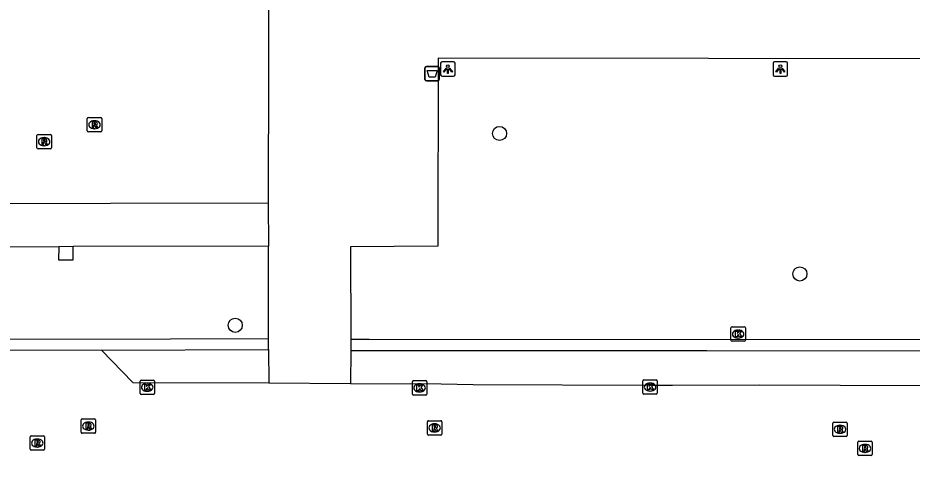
# Model space of a CAD drawing. Extents: x 161477 to 163040, y 383680 to 384868.
# Drawn here: x 162229.8 to 162291.9, y 384172.5 to 384203.9 of the extents above; entities that cross this region are included whole.
import ezdxf

# ---------------------------------------------------------------- set-up
doc = ezdxf.new("R2010")
doc.units = 0
for name, color, linetype in [('IMGEO_Afvalbak', 7, 'Continuous'), ('IMGEO_Boom', 7, 'Continuous'), ('IMGEO_Groenvoorziening', 7, 'Continuous'), ('IMGEO_Kolk', 7, 'Continuous'), ('IMGEO_Lichtpunt', 7, 'Continuous'), ('IMGEO_Rijbaan_lokaal_open', 7, 'Continuous'), ('IMGEO_Rioolput', 7, 'Continuous'), ('IMGEO_Voetpad_gesloten', 7, 'Continuous'), ('IMGEO_Voetpad_open', 7, 'Continuous')]:
    doc.layers.add(name, color=color, linetype=linetype)

msp = doc.modelspace()

# ---------------------------------------------------------------- linework, layer by layer
at = {"layer": 'IMGEO_Afvalbak'}
for p, q in [((162258.184, 384200.508), (162258.974, 384200.508)), ((162258.974, 384200.508), (162258.184, 384200.508)), ((162258.084, 384199.608), (162258.084, 384200.408)), ((162258.084, 384200.408), (162258.084, 384199.608)), ((162259.074, 384200.408), (162259.074, 384199.608)), ((162259.074, 384199.608), (162259.074, 384200.408)), ((162258.974, 384199.508), (162258.184, 384199.508)), ((162258.184, 384199.508), (162258.974, 384199.508))]:
    msp.add_line(p, q, dxfattribs=at)
msp.add_lwpolyline([(162258.227, 384200.222), (162258.931, 384200.222), (162258.782, 384199.752), (162258.376, 384199.752), (162258.227, 384200.222)], dxfattribs=at)
for centre, start, end in [((162258.184, 384200.408), 90, 180), ((162258.184, 384200.408), 90, 180), ((162258.974, 384200.408), 0, 90), ((162258.974, 384200.408), 360, 90), ((162258.184, 384199.608), 180, 270), ((162258.184, 384199.608), 180, 270), ((162258.974, 384199.608), 270, 0), ((162258.974, 384199.608), 270, 0)]:
    msp.add_arc(centre, 0.1, start, end, dxfattribs=at)
at = {"layer": 'IMGEO_Boom'}
for centre in [(162263.255, 384195.856), (162284.086, 384186.108), (162244.927, 384182.548)]:
    msp.add_circle(centre, 0.489, dxfattribs=at)
at = {"layer": 'IMGEO_Groenvoorziening'}
for points in [[(162247.241, 384181.603), (162240.433, 384181.59), (162228.674, 384181.568), (162228.601, 384184.326), (162228.4, 384184.325), (162221.914, 384184.298), (162221.904, 384154.695)], [(162252.934, 384181.584), (162254.223, 384181.583), (162302.009, 384181.564), (162335.355, 384181.49), (162336.907, 384181.934), (162336.989, 384181.646), (162337.128, 384181.162)]]:
    msp.add_lwpolyline(points, dxfattribs=at)
at = {"layer": 'IMGEO_Kolk'}
for p, q in [((162279.381, 384182.44), (162280.233, 384182.44)), ((162279.306, 384181.514), (162279.306, 384182.366)), ((162279.794, 384182.22), (162279.819, 384182.22)), ((162280.307, 384182.366), (162280.307, 384181.514)), ((162280.233, 384181.44), (162279.381, 384181.44)), ((162279.817, 384181.66), (162279.792, 384181.66)), ((162238.397, 384178.751), (162239.249, 384178.751)), ((162257.284, 384178.71), (162258.136, 384178.71)), ((162273.272, 384178.765), (162274.124, 384178.765)), ((162238.322, 384177.825), (162238.322, 384178.677)), ((162238.81, 384178.531), (162238.835, 384178.531)), ((162239.323, 384178.677), (162239.323, 384177.825)), ((162257.209, 384177.784), (162257.209, 384178.636)), ((162257.697, 384178.49), (162257.722, 384178.49)), ((162258.21, 384178.636), (162258.21, 384177.784)), ((162273.197, 384177.839), (162273.197, 384178.691)), ((162273.685, 384178.545), (162273.71, 384178.545)), ((162274.198, 384178.691), (162274.198, 384177.839)), ((162239.249, 384177.751), (162238.397, 384177.751)), ((162238.833, 384177.971), (162238.808, 384177.971)), ((162258.136, 384177.71), (162257.284, 384177.71)), ((162257.72, 384177.93), (162257.695, 384177.93)), ((162274.124, 384177.765), (162273.272, 384177.765)), ((162273.708, 384177.985), (162273.683, 384177.985))]:
    msp.add_line(p, q, dxfattribs=at)
for points in [[(162279.381, 384182.44), (162280.233, 384182.44)], [(162279.306, 384181.514), (162279.306, 384182.366)], [(162279.627, 384182.14), (162279.75, 384182.14), (162279.75, 384181.989), (162279.88, 384182.14), (162280.044, 384182.14), (162279.898, 384181.989), (162280.051, 384181.74), (162279.899, 384181.74), (162279.814, 384181.904), (162279.75, 384181.837), (162279.75, 384181.74), (162279.627, 384181.74), (162279.627, 384182.14)], [(162280.307, 384182.366), (162280.307, 384181.514)], [(162280.233, 384181.44), (162279.381, 384181.44)], [(162238.397, 384178.751), (162239.249, 384178.751)], [(162257.284, 384178.71), (162258.136, 384178.71)], [(162273.272, 384178.765), (162274.124, 384178.765)], [(162238.322, 384177.825), (162238.322, 384178.677)], [(162238.643, 384178.451), (162238.766, 384178.451), (162238.766, 384178.3), (162238.896, 384178.451), (162239.06, 384178.451), (162238.914, 384178.3), (162239.067, 384178.051), (162238.915, 384178.051), (162238.83, 384178.215), (162238.766, 384178.148), (162238.766, 384178.051), (162238.643, 384178.051), (162238.643, 384178.451)], [(162239.323, 384178.677), (162239.323, 384177.825)], [(162257.209, 384177.784), (162257.209, 384178.636)], [(162257.53, 384178.41), (162257.653, 384178.41), (162257.653, 384178.259), (162257.783, 384178.41), (162257.947, 384178.41), (162257.801, 384178.259), (162257.954, 384178.01), (162257.802, 384178.01), (162257.717, 384178.174), (162257.653, 384178.107), (162257.653, 384178.01), (162257.53, 384178.01), (162257.53, 384178.41)], [(162258.21, 384178.636), (162258.21, 384177.784)], [(162273.197, 384177.839), (162273.197, 384178.691)], [(162273.518, 384178.465), (162273.641, 384178.465), (162273.641, 384178.314), (162273.771, 384178.465), (162273.935, 384178.465), (162273.789, 384178.314), (162273.942, 384178.065), (162273.79, 384178.065), (162273.705, 384178.229), (162273.641, 384178.162), (162273.641, 384178.065), (162273.518, 384178.065), (162273.518, 384178.465)], [(162274.198, 384178.691), (162274.198, 384177.839)], [(162239.249, 384177.751), (162238.397, 384177.751)], [(162258.136, 384177.71), (162257.284, 384177.71)], [(162274.124, 384177.765), (162273.272, 384177.765)]]:
    msp.add_lwpolyline(points, dxfattribs=at)
for centre, start, end in [((162279.383, 384182.364), 91.55205, 178.44795), ((162279.383, 384182.364), 91.55205, 178.44795), ((162280.231, 384182.364), 1.55205, 88.44795), ((162280.231, 384182.364), 1.55205, 88.44795), ((162279.383, 384181.516), 181.55205, 268.44795), ((162279.383, 384181.516), 181.55205, 268.44795), ((162280.231, 384181.516), 271.55205, 358.44795), ((162280.231, 384181.516), 271.55205, 358.44795), ((162238.399, 384178.675), 91.55205, 178.44795), ((162238.399, 384178.675), 91.55205, 178.44795), ((162239.247, 384178.675), 1.55205, 88.44795), ((162239.247, 384178.675), 1.55205, 88.44795), ((162257.286, 384178.634), 91.55205, 178.44795), ((162257.286, 384178.634), 91.55205, 178.44795), ((162258.134, 384178.634), 1.55205, 88.44795), ((162258.134, 384178.634), 1.55205, 88.44795), ((162273.274, 384178.689), 91.55205, 178.44795), ((162273.274, 384178.689), 91.55205, 178.44795), ((162274.122, 384178.689), 1.55205, 88.44795), ((162274.122, 384178.689), 1.55205, 88.44795), ((162238.399, 384177.827), 181.55205, 268.44795), ((162238.399, 384177.827), 181.55205, 268.44795), ((162239.247, 384177.827), 271.55205, 358.44795), ((162239.247, 384177.827), 271.55205, 358.44795), ((162257.286, 384177.786), 181.55205, 268.44795), ((162257.286, 384177.786), 181.55205, 268.44795), ((162258.134, 384177.786), 271.55205, 358.44795), ((162258.134, 384177.786), 271.55205, 358.44795), ((162273.274, 384177.841), 181.55205, 268.44795), ((162273.274, 384177.841), 181.55205, 268.44795), ((162274.122, 384177.841), 271.55205, 358.44795), ((162274.122, 384177.841), 271.55205, 358.44795)]:
    msp.add_arc(centre, 0.0765, start, end, dxfattribs=at)
for centre, major_axis, ratio, start_param, end_param in [((162279.793, 384181.94), (-0.387, 0.002), 0.722429, 4.712389, 7.853982), ((162279.818, 384181.94), (-0.39, 0.002), 0.717154, 1.570796, 4.712389), ((162238.809, 384178.251), (-0.387, 0.002), 0.722429, 4.712389, 7.853982), ((162238.834, 384178.251), (-0.39, 0.002), 0.717154, 1.570796, 4.712389), ((162257.696, 384178.21), (-0.387, 0.002), 0.722429, 4.712389, 7.853982), ((162257.721, 384178.21), (-0.39, 0.002), 0.717154, 1.570796, 4.712389), ((162273.684, 384178.265), (-0.387, 0.002), 0.722429, 4.712389, 7.853982), ((162273.709, 384178.265), (-0.39, 0.002), 0.717154, 1.570796, 4.712389)]:
    msp.add_ellipse(centre, major_axis=major_axis, ratio=ratio, start_param=start_param, end_param=end_param, dxfattribs=at)
at = {"layer": 'IMGEO_Lichtpunt'}
for p, q in [((162259.172, 384200.724), (162259.172, 384199.917)), ((162259.172, 384200.724), (162259.172, 384199.917)), ((162260.074, 384200.819), (162259.266, 384200.819)), ((162260.074, 384200.819), (162259.266, 384200.819)), ((162260.168, 384199.917), (162260.168, 384200.724)), ((162260.168, 384199.917), (162260.168, 384200.724)), ((162282.24, 384200.722), (162282.24, 384199.915)), ((162282.24, 384200.722), (162282.24, 384199.915)), ((162283.142, 384200.817), (162282.334, 384200.817)), ((162283.142, 384200.817), (162282.334, 384200.817)), ((162283.236, 384199.915), (162283.236, 384200.722)), ((162283.236, 384199.915), (162283.236, 384200.722)), ((162259.266, 384199.823), (162260.074, 384199.823)), ((162259.266, 384199.823), (162260.074, 384199.823)), ((162282.334, 384199.821), (162283.142, 384199.821)), ((162282.334, 384199.821), (162283.142, 384199.821))]:
    msp.add_line(p, q, dxfattribs=at)
for points in [[(162259.546, 384200.388), (162259.585, 384200.36), (162259.397, 384200.098), (162259.359, 384200.125), (162259.546, 384200.388)], [(162259.648, 384200.34), (162259.695, 384200.34), (162259.695, 384200.018), (162259.648, 384200.018), (162259.648, 384200.34)], [(162259.758, 384200.36), (162259.796, 384200.387), (162259.983, 384200.125), (162259.944, 384200.097), (162259.758, 384200.36)], [(162282.614, 384200.386), (162282.653, 384200.358), (162282.465, 384200.096), (162282.427, 384200.123), (162282.614, 384200.386)], [(162282.716, 384200.338), (162282.763, 384200.338), (162282.763, 384200.016), (162282.716, 384200.016), (162282.716, 384200.338)], [(162282.826, 384200.358), (162282.864, 384200.385), (162283.051, 384200.123), (162283.012, 384200.095), (162282.826, 384200.358)]]:
    msp.add_lwpolyline(points, dxfattribs=at)
for centre in [(162259.671, 384200.522), (162282.739, 384200.52)]:
    msp.add_circle(centre, 0.0994, dxfattribs=at)
for centre, start, end in [((162259.266, 384200.724), 90, 180), ((162259.266, 384200.724), 90, 180), ((162260.074, 384200.724), 0, 90), ((162260.074, 384200.724), 0, 90), ((162282.334, 384200.722), 90, 180), ((162282.334, 384200.722), 90, 180), ((162283.142, 384200.722), 0, 90), ((162283.142, 384200.722), 0, 90), ((162259.266, 384199.917), 180, 270), ((162259.266, 384199.917), 180, 270), ((162260.074, 384199.917), 270, 0), ((162260.074, 384199.917), 270, 360), ((162282.334, 384199.915), 180, 270), ((162282.334, 384199.915), 180, 270), ((162283.142, 384199.915), 270, 0), ((162283.142, 384199.915), 270, 360)]:
    msp.add_arc(centre, 0.0946, start, end, dxfattribs=at)
at = {"layer": 'IMGEO_Rijbaan_lokaal_open'}
for points in [[(162227.845, 384180.839), (162235.659, 384180.817)], [(162235.659, 384180.817), (162237.812, 384178.591), (162247.25, 384178.57)], [(162247.25, 384178.57), (162252.922, 384178.516)], [(162252.922, 384178.516), (162259.203, 384178.493), (162261.436, 384178.45), (162273.795, 384178.392), (162275.26, 384178.393), (162281.276, 384178.418), (162292.479, 384178.377), (162294.329, 384178.415), (162299.266, 384178.402), (162301.859, 384178.396), (162311.276, 384178.371), (162332.953, 384178.374), (162335.618, 384178.406), (162335.829, 384178.406)]]:
    msp.add_lwpolyline(points, dxfattribs=at)
at = {"layer": 'IMGEO_Rioolput'}
for p, q in [((162234.665, 384196.035), (162234.665, 384196.887)), ((162234.74, 384196.961), (162235.592, 384196.961)), ((162235.153, 384196.741), (162235.178, 384196.741)), ((162235.666, 384196.887), (162235.666, 384196.035)), ((162235.176, 384196.181), (162235.151, 384196.181)), ((162231.173, 384194.858), (162231.173, 384195.71)), ((162231.248, 384195.784), (162232.1, 384195.784)), ((162231.661, 384195.564), (162231.686, 384195.564)), ((162232.174, 384195.71), (162232.174, 384194.858)), ((162235.592, 384195.961), (162234.74, 384195.961)), ((162231.684, 384195.004), (162231.659, 384195.004)), ((162232.1, 384194.784), (162231.248, 384194.784)), ((162234.236, 384175.131), (162234.236, 384175.983)), ((162234.311, 384176.057), (162235.163, 384176.057)), ((162234.724, 384175.837), (162234.749, 384175.837)), ((162235.237, 384175.983), (162235.237, 384175.131)), ((162258.253, 384175.008), (162258.253, 384175.86)), ((162258.328, 384175.934), (162259.18, 384175.934)), ((162258.741, 384175.714), (162258.766, 384175.714)), ((162259.254, 384175.86), (162259.254, 384175.008)), ((162286.371, 384174.91), (162286.371, 384175.762)), ((162286.446, 384175.836), (162287.298, 384175.836)), ((162286.859, 384175.616), (162286.884, 384175.616)), ((162287.372, 384175.762), (162287.372, 384174.91)), ((162235.163, 384175.057), (162234.311, 384175.057)), ((162234.747, 384175.277), (162234.722, 384175.277)), ((162258.764, 384175.154), (162258.739, 384175.154)), ((162286.882, 384175.056), (162286.857, 384175.056)), ((162230.695, 384173.954), (162230.695, 384174.806)), ((162230.77, 384174.88), (162231.622, 384174.88)), ((162231.183, 384174.66), (162231.208, 384174.66)), ((162231.696, 384174.806), (162231.696, 384173.954)), ((162259.18, 384174.934), (162258.328, 384174.934)), ((162287.298, 384174.836), (162286.446, 384174.836)), ((162288.105, 384173.587), (162288.105, 384174.439)), ((162288.18, 384174.513), (162289.032, 384174.513)), ((162289.106, 384174.439), (162289.106, 384173.587)), ((162231.622, 384173.88), (162230.77, 384173.88)), ((162231.206, 384174.1), (162231.181, 384174.1)), ((162288.593, 384174.293), (162288.618, 384174.293)), ((162289.032, 384173.513), (162288.18, 384173.513)), ((162288.616, 384173.733), (162288.591, 384173.733))]:
    msp.add_line(p, q, dxfattribs=at)
for points in [[(162234.665, 384196.035), (162234.665, 384196.887)], [(162234.74, 384196.961), (162235.592, 384196.961)], [(162235.666, 384196.887), (162235.666, 384196.035)], [(162235.254, 384196.659), (162235.002, 384196.661), (162235.002, 384196.261)], [(162235.002, 384196.261), (162235.126, 384196.261), (162235.126, 384196.423), (162235.137, 384196.423)], [(162235.18, 384196.58), (162235.126, 384196.58), (162235.126, 384196.499)], [(162235.126, 384196.499), (162235.178, 384196.499)], [(162235.184, 384196.394), (162235.255, 384196.261), (162235.395, 384196.261), (162235.33, 384196.387)], [(162231.173, 384194.858), (162231.173, 384195.71)], [(162231.248, 384195.784), (162232.1, 384195.784)], [(162231.762, 384195.482), (162231.51, 384195.484), (162231.51, 384195.084)], [(162232.174, 384195.71), (162232.174, 384194.858)], [(162235.592, 384195.961), (162234.74, 384195.961)], [(162231.51, 384195.084), (162231.634, 384195.084), (162231.634, 384195.246), (162231.645, 384195.246)], [(162231.688, 384195.403), (162231.634, 384195.403), (162231.634, 384195.322)], [(162231.634, 384195.322), (162231.686, 384195.322)], [(162231.692, 384195.217), (162231.763, 384195.084), (162231.903, 384195.084), (162231.838, 384195.21)], [(162232.1, 384194.784), (162231.248, 384194.784)], [(162234.236, 384175.131), (162234.236, 384175.983)], [(162234.311, 384176.057), (162235.163, 384176.057)], [(162234.825, 384175.755), (162234.573, 384175.757), (162234.573, 384175.357)], [(162234.751, 384175.676), (162234.697, 384175.676), (162234.697, 384175.595)], [(162235.237, 384175.983), (162235.237, 384175.131)], [(162258.253, 384175.008), (162258.253, 384175.86)], [(162258.328, 384175.934), (162259.18, 384175.934)], [(162258.842, 384175.632), (162258.59, 384175.634), (162258.59, 384175.234)], [(162259.254, 384175.86), (162259.254, 384175.008)], [(162286.371, 384174.91), (162286.371, 384175.762)], [(162286.446, 384175.836), (162287.298, 384175.836)], [(162287.372, 384175.762), (162287.372, 384174.91)], [(162235.163, 384175.057), (162234.311, 384175.057)], [(162234.573, 384175.357), (162234.697, 384175.357), (162234.697, 384175.519), (162234.708, 384175.519)], [(162234.697, 384175.595), (162234.749, 384175.595)], [(162234.755, 384175.49), (162234.826, 384175.357), (162234.966, 384175.357), (162234.901, 384175.483)], [(162258.59, 384175.234), (162258.714, 384175.234), (162258.714, 384175.396), (162258.725, 384175.396)], [(162258.768, 384175.553), (162258.714, 384175.553), (162258.714, 384175.472)], [(162258.714, 384175.472), (162258.766, 384175.472)], [(162258.772, 384175.367), (162258.843, 384175.234), (162258.983, 384175.234), (162258.918, 384175.36)], [(162286.96, 384175.534), (162286.708, 384175.536), (162286.708, 384175.136)], [(162286.708, 384175.136), (162286.832, 384175.136), (162286.832, 384175.298), (162286.843, 384175.298)], [(162286.886, 384175.455), (162286.832, 384175.455), (162286.832, 384175.374)], [(162286.832, 384175.374), (162286.884, 384175.374)], [(162286.89, 384175.269), (162286.961, 384175.136), (162287.101, 384175.136), (162287.036, 384175.262)], [(162230.695, 384173.954), (162230.695, 384174.806)], [(162230.77, 384174.88), (162231.622, 384174.88)], [(162231.284, 384174.578), (162231.032, 384174.58), (162231.032, 384174.18)], [(162231.21, 384174.499), (162231.156, 384174.499), (162231.156, 384174.418)], [(162231.156, 384174.418), (162231.208, 384174.418)], [(162231.696, 384174.806), (162231.696, 384173.954)], [(162259.18, 384174.934), (162258.328, 384174.934)], [(162287.298, 384174.836), (162286.446, 384174.836)], [(162288.105, 384173.587), (162288.105, 384174.439)], [(162288.18, 384174.513), (162289.032, 384174.513)], [(162289.106, 384174.439), (162289.106, 384173.587)], [(162231.622, 384173.88), (162230.77, 384173.88)], [(162231.032, 384174.18), (162231.156, 384174.18), (162231.156, 384174.342), (162231.167, 384174.342)], [(162231.214, 384174.313), (162231.285, 384174.18), (162231.425, 384174.18), (162231.36, 384174.306)], [(162288.694, 384174.211), (162288.442, 384174.213), (162288.442, 384173.813)], [(162288.442, 384173.813), (162288.566, 384173.813), (162288.566, 384173.975), (162288.577, 384173.975)], [(162288.62, 384174.132), (162288.566, 384174.132), (162288.566, 384174.051)], [(162288.566, 384174.051), (162288.618, 384174.051)], [(162288.624, 384173.946), (162288.695, 384173.813), (162288.835, 384173.813), (162288.77, 384173.939)], [(162289.032, 384173.513), (162288.18, 384173.513)]]:
    msp.add_lwpolyline(points, dxfattribs=at)
for centre, radius, start, end in [((162234.742, 384196.885), 0.0765, 91.55205, 178.44795), ((162234.742, 384196.885), 0.0765, 91.55205, 178.44795), ((162235.59, 384196.885), 0.0765, 1.55205, 88.44795), ((162235.59, 384196.885), 0.0765, 1.55205, 88.44795), ((162235.136, 384196.37), 0.0533, 26.02933, 88.69889), ((162235.162, 384196.688), 0.19, 274.7715, 282.96867), ((162235.186, 384196.484), 0.0964, 77.00612, 93.18647), ((162235.2, 384196.541), 0.0378, 276.66336, 79.67722), ((162235.253, 384196.549), 0.109, 350.36119, 89.41601), ((162235.251, 384196.549), 0.112, 277.58423, 350.98172), ((162235.235, 384196.334), 0.108, 29.51342, 73.79051), ((162231.25, 384195.708), 0.0765, 91.55205, 178.44795), ((162231.25, 384195.708), 0.0765, 91.55205, 178.44795), ((162231.761, 384195.372), 0.109, 350.36119, 89.41601), ((162232.098, 384195.708), 0.0765, 1.55205, 88.44795), ((162232.098, 384195.708), 0.0765, 1.55205, 88.44795), ((162234.742, 384196.037), 0.0765, 181.55205, 268.44795), ((162234.742, 384196.037), 0.0765, 181.55205, 268.44795), ((162235.59, 384196.037), 0.0765, 271.55205, 358.44795), ((162235.59, 384196.037), 0.0765, 271.55205, 358.44795), ((162231.25, 384194.86), 0.0765, 181.55205, 268.44795), ((162231.25, 384194.86), 0.0765, 181.55205, 268.44795), ((162231.644, 384195.193), 0.0533, 26.02933, 88.69889), ((162231.67, 384195.511), 0.19, 274.7715, 282.96867), ((162231.694, 384195.307), 0.0964, 77.00612, 93.18647), ((162231.708, 384195.364), 0.0378, 276.66336, 79.67722), ((162231.759, 384195.372), 0.112, 277.58423, 350.98172), ((162231.743, 384195.157), 0.108, 29.51342, 73.79051), ((162232.098, 384194.86), 0.0765, 271.55205, 358.44795), ((162232.098, 384194.86), 0.0765, 271.55205, 358.44795), ((162234.313, 384175.981), 0.0765, 91.55205, 178.44795), ((162234.313, 384175.981), 0.0765, 91.55205, 178.44795), ((162234.757, 384175.58), 0.0964, 77.00612, 93.18647), ((162234.771, 384175.637), 0.0378, 276.66336, 79.67722), ((162234.824, 384175.645), 0.109, 350.36119, 89.41601), ((162234.822, 384175.645), 0.112, 277.58423, 350.98172), ((162235.161, 384175.981), 0.0765, 1.55205, 88.44795), ((162235.161, 384175.981), 0.0765, 1.55205, 88.44795), ((162258.33, 384175.858), 0.0765, 91.55205, 178.44795), ((162258.33, 384175.858), 0.0765, 91.55205, 178.44795), ((162258.841, 384175.522), 0.109, 350.36119, 89.41601), ((162259.178, 384175.858), 0.0765, 1.55205, 88.44795), ((162259.178, 384175.858), 0.0765, 1.55205, 88.44795), ((162286.448, 384175.76), 0.0765, 91.55205, 178.44795), ((162286.448, 384175.76), 0.0765, 91.55205, 178.44795), ((162287.296, 384175.76), 0.0765, 1.55205, 88.44795), ((162287.296, 384175.76), 0.0765, 1.55205, 88.44795), ((162234.313, 384175.133), 0.0765, 181.55205, 268.44795), ((162234.313, 384175.133), 0.0765, 181.55205, 268.44795), ((162234.707, 384175.466), 0.0533, 26.02933, 88.69889), ((162234.733, 384175.784), 0.19, 274.7715, 282.96867), ((162234.806, 384175.43), 0.108, 29.51342, 73.79051), ((162235.161, 384175.133), 0.0765, 271.55205, 358.44795), ((162235.161, 384175.133), 0.0765, 271.55205, 358.44795), ((162258.33, 384175.01), 0.0765, 181.55205, 268.44795), ((162258.33, 384175.01), 0.0765, 181.55205, 268.44795), ((162258.724, 384175.343), 0.0533, 26.02933, 88.69889), ((162258.75, 384175.661), 0.19, 274.7715, 282.96867), ((162258.774, 384175.457), 0.0964, 77.00612, 93.18647), ((162258.788, 384175.514), 0.0378, 276.66336, 79.67722), ((162258.839, 384175.522), 0.112, 277.58423, 350.98172), ((162258.823, 384175.307), 0.108, 29.51342, 73.79051), ((162259.178, 384175.01), 0.0765, 271.55205, 358.44795), ((162259.178, 384175.01), 0.0765, 271.55205, 358.44795), ((162286.842, 384175.245), 0.0533, 26.02933, 88.69889), ((162286.868, 384175.563), 0.19, 274.7715, 282.96867), ((162286.892, 384175.359), 0.0964, 77.00612, 93.18647), ((162286.906, 384175.416), 0.0378, 276.66336, 79.67722), ((162286.959, 384175.424), 0.109, 350.36119, 89.41601), ((162286.957, 384175.424), 0.112, 277.58423, 350.98172), ((162286.941, 384175.209), 0.108, 29.51342, 73.79051), ((162230.772, 384174.804), 0.0765, 91.55205, 178.44795), ((162230.772, 384174.804), 0.0765, 91.55205, 178.44795), ((162231.192, 384174.607), 0.19, 274.7715, 282.96867), ((162231.216, 384174.403), 0.0964, 77.00612, 93.18647), ((162231.23, 384174.46), 0.0378, 276.66336, 79.67722), ((162231.283, 384174.468), 0.109, 350.36119, 89.41601), ((162231.281, 384174.468), 0.112, 277.58423, 350.98172), ((162231.62, 384174.804), 0.0765, 1.55205, 88.44795), ((162231.62, 384174.804), 0.0765, 1.55205, 88.44795), ((162286.448, 384174.912), 0.0765, 181.55205, 268.44795), ((162286.448, 384174.912), 0.0765, 181.55205, 268.44795), ((162287.296, 384174.912), 0.0765, 271.55205, 358.44795), ((162287.296, 384174.912), 0.0765, 271.55205, 358.44795), ((162288.182, 384174.437), 0.0765, 91.55205, 178.44795), ((162288.182, 384174.437), 0.0765, 91.55205, 178.44795), ((162289.03, 384174.437), 0.0765, 1.55205, 88.44795), ((162289.03, 384174.437), 0.0765, 1.55205, 88.44795), ((162230.772, 384173.956), 0.0765, 181.55205, 268.44795), ((162230.772, 384173.956), 0.0765, 181.55205, 268.44795), ((162231.166, 384174.289), 0.0533, 26.02933, 88.69889), ((162231.265, 384174.253), 0.108, 29.51342, 73.79051), ((162231.62, 384173.956), 0.0765, 271.55205, 358.44795), ((162231.62, 384173.956), 0.0765, 271.55205, 358.44795), ((162288.576, 384173.922), 0.0533, 26.02933, 88.69889), ((162288.602, 384174.24), 0.19, 274.7715, 282.96867), ((162288.626, 384174.036), 0.0964, 77.00612, 93.18647), ((162288.64, 384174.093), 0.0378, 276.66336, 79.67722), ((162288.693, 384174.101), 0.109, 350.36119, 89.41601), ((162288.691, 384174.101), 0.112, 277.58423, 350.98172), ((162288.675, 384173.886), 0.108, 29.51342, 73.79051), ((162288.182, 384173.589), 0.0765, 181.55205, 268.44795), ((162288.182, 384173.589), 0.0765, 181.55205, 268.44795), ((162289.03, 384173.589), 0.0765, 271.55205, 358.44795), ((162289.03, 384173.589), 0.0765, 271.55205, 358.44795)]:
    msp.add_arc(centre, radius, start, end, dxfattribs=at)
for centre, major_axis, ratio, start_param, end_param in [((162235.152, 384196.461), (-0.387, 0.002), 0.722429, 4.712389, 7.853982), ((162235.177, 384196.461), (-0.39, 0.002), 0.717154, 1.570796, 4.712389), ((162231.66, 384195.284), (-0.387, 0.002), 0.722429, 4.712389, 7.853982), ((162231.685, 384195.284), (-0.39, 0.002), 0.717154, 1.570796, 4.712389), ((162234.723, 384175.557), (-0.387, 0.002), 0.722429, 4.712389, 7.853982), ((162234.748, 384175.557), (-0.39, 0.002), 0.717154, 1.570796, 4.712389), ((162258.74, 384175.434), (-0.387, 0.002), 0.722429, 4.712389, 7.853982), ((162258.765, 384175.434), (-0.39, 0.002), 0.717154, 1.570796, 4.712389), ((162286.858, 384175.336), (-0.387, 0.002), 0.722429, 4.712389, 7.853982), ((162286.883, 384175.336), (-0.39, 0.002), 0.717154, 1.570796, 4.712389), ((162231.182, 384174.38), (-0.387, 0.002), 0.722429, 4.712389, 7.853982), ((162231.207, 384174.38), (-0.39, 0.002), 0.717154, 1.570796, 4.712389), ((162288.592, 384174.013), (-0.387, 0.002), 0.722429, 4.712389, 7.853982), ((162288.617, 384174.013), (-0.39, 0.002), 0.717154, 1.570796, 4.712389)]:
    msp.add_ellipse(centre, major_axis=major_axis, ratio=ratio, start_param=start_param, end_param=end_param, dxfattribs=at)
at = {"layer": 'IMGEO_Voetpad_gesloten'}
for points in [[(162232.681, 384187.987), (162232.677, 384187.084), (162233.675, 384187.094), (162233.689, 384188.01)], [(162233.689, 384188.01), (162232.681, 384187.987)]]:
    msp.add_lwpolyline(points, dxfattribs=at)
at = {"layer": 'IMGEO_Voetpad_open'}
for points in [[(162247.31, 384229.25), (162247.212, 384191.051)], [(162296.492, 384201.026), (162259.001, 384201.076), (162258.97, 384188.03), (162252.922, 384187.999), (162252.934, 384181.584)], [(162203.457, 384192.425), (162203.464, 384190.959), (162247.212, 384191.051)], [(162247.212, 384191.051), (162247.237, 384188.037)], [(162247.237, 384188.037), (162233.689, 384188.01)], [(162247.241, 384181.603), (162247.237, 384188.037)], [(162232.681, 384187.987), (162219.54, 384187.974), (162202.167, 384187.934), (162198.463, 384187.921)], [(162247.242, 384180.871), (162247.241, 384181.603)], [(162252.934, 384181.584), (162252.935, 384180.787)], [(162235.659, 384180.817), (162247.242, 384180.871)], [(162247.242, 384180.871), (162247.25, 384178.57)], [(162252.935, 384180.787), (162252.922, 384178.516)], [(162335.072, 384180.734), (162277.64, 384180.77), (162252.935, 384180.787)]]:
    msp.add_lwpolyline(points, dxfattribs=at)

doc.saveas('drawing.dxf')
